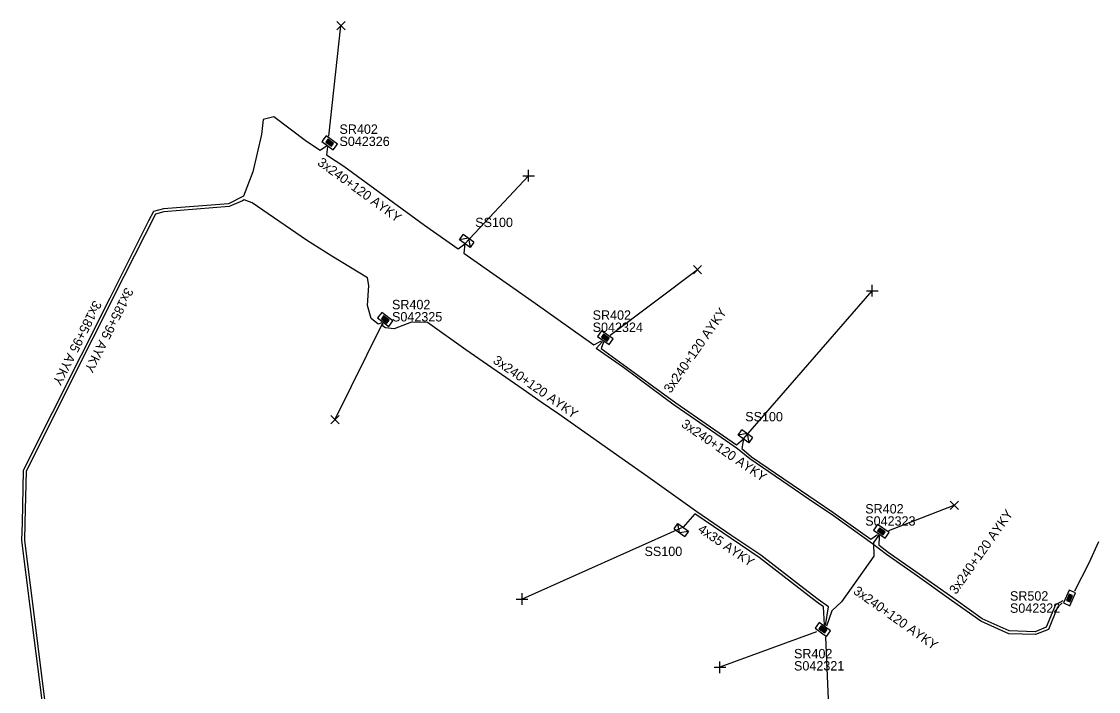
# Model space of a CAD drawing. Extents: x -748492 to -735633, y -1146251 to -1139940.
# Drawn here: x -735832 to -735717.3, y -1144757 to -1144685.6 of the extents above; entities that cross this region are included whole.
import ezdxf

# ---------------------------------------------------------------- set-up
doc = ezdxf.new("R2010")
doc.units = 0
for name, color, linetype in [('Vrstva 1', 7, 'Continuous'), ('Vrstva 28', 7, 'Continuous'), ('Vrstva 29', 7, 'Continuous'), ('Vrstva 30', 7, 'Continuous'), ('Vrstva 31', 7, 'Continuous'), ('Vrstva 33', 7, 'Continuous'), ('Vrstva 34', 7, 'Continuous'), ('Vrstva 5', 7, 'Continuous'), ('Vrstva 52', 7, 'Continuous'), ('Vrstva 54', 7, 'Continuous'), ('Vrstva 59', 7, 'Continuous'), ('Vrstva 6', 7, 'Continuous'), ('Vrstva 8', 7, 'Continuous'), ('Vrstva 9', 7, 'Continuous')]:
    doc.layers.add(name, color=color, linetype=linetype)

# ---------------------------------------------------------------- blocks, each defined once
blk = doc.blocks.new('NN800')
at = {"layer": 'Vrstva 1'}
for points in [[(-0.44, 0.44), (0.44, -0.44)], [(-0.44, -0.44), (0.44, 0.44)]]:
    blk.add_lwpolyline(points, dxfattribs=at)
blk = doc.blocks.new('NN620')
at = {"layer": 'Vrstva 8'}
for points in [[(0.75, 0), (-0.75, 0)], [(-0.75, 0), (-0.75, -0.75)], [(0.75, -0.75), (0.75, 0)], [(-0.75, -0.75), (0.75, -0.75)], [(0.37, -0.18), (-0.38, -0.18)], [(-0.38, -0.18), (-0.38, -0.56)], [(-0.38, -0.56), (0.37, -0.56)], [(0.32, -0.23), (-0.33, -0.23)], [(-0.33, -0.23), (-0.33, -0.51)], [(-0.33, -0.51), (0.32, -0.51)], [(0.27, -0.27), (-0.28, -0.27)], [(-0.28, -0.27), (-0.28, -0.46)], [(-0.28, -0.46), (0.27, -0.46)], [(0.23, -0.32), (-0.23, -0.32)], [(-0.23, -0.32), (-0.23, -0.42)], [(-0.23, -0.42), (0.23, -0.42)], [(-0.19, -0.37), (0.19, -0.37)], [(0.23, -0.42), (0.23, -0.32)], [(0.27, -0.46), (0.27, -0.27)], [(0.32, -0.51), (0.32, -0.23)], [(0.37, -0.56), (0.37, -0.18)]]:
    blk.add_lwpolyline(points, dxfattribs=at)
blk = doc.blocks.new('NN630')
at = {"layer": 'Vrstva 9'}
for points in [[(0, -0.7), (-0.7, 0)], [(-0.7, -0.7), (-0.7, 0), (0.7, 0), (0.7, -0.7)], [(-0.7, -0.7), (0.7, -0.7)], [(0, -0.7), (0.7, 0)]]:
    blk.add_lwpolyline(points, dxfattribs=at)

msp = doc.modelspace()

# ---------------------------------------------------------------- linework, layer by layer
at = {"layer": 'Vrstva 5'}
for points in [[(-735799.54, -1144698.85), (-735800.21, -1144699.31), (-735801.66, -1144698.35), (-735805.13, -1144695.73), (-735806.28, -1144696.01), (-735806.45, -1144697.59), (-735807.39, -1144701.59), (-735808.39, -1144704.19), (-735809.98, -1144704.98), (-735816.91, -1144705.54), (-735817.97, -1144705.82), (-735818.49, -1144706.82), (-735820.73, -1144711.29), (-735822.61, -1144715.06), (-735831.84, -1144733.42), (-735831.97, -1144739.01), (-735832.03, -1144740.89), (-735831.14, -1144747.91), (-735829.7, -1144759.33)], [(-735799.44, -1144698.92), (-735799.52, -1144699.76), (-735797.67, -1144700.98), (-735789.08, -1144707.25), (-735785.51, -1144709.79), (-735784.8, -1144709.24), (-735784.9, -1144710.26), (-735777.28, -1144715.59), (-735771.06, -1144720.04), (-735770.22, -1144719.59)], [(-735793.63, -1144717.68), (-735794.01, -1144717.83), (-735794.78, -1144717.22), (-735795.16, -1144715.83), (-735795.01, -1144713.7), (-735795.18, -1144712.89), (-735798.95, -1144710.57), (-735801.67, -1144708.87), (-735807.47, -1144704.88), (-735808.3, -1144704.56), (-735808.47, -1144704.66), (-735809.9, -1144705.28), (-735816.85, -1144705.84), (-735817.77, -1144706.08), (-735821.13, -1144712.74), (-735824.42, -1144719.32), (-735831.54, -1144733.5), (-735831.67, -1144739.01), (-735831.73, -1144740.87), (-735830.84, -1144747.87), (-735829.4, -1144759.29)], [(-735746.34, -1144749.95), (-735746.03, -1144747.96), (-735747.13, -1144747.17), (-735748.68, -1144745.99), (-735753.26, -1144742.46), (-735756.43, -1144740.31), (-735760.08, -1144737.83), (-735765.29, -1144734.08), (-735768.02, -1144732.17), (-735774.78, -1144727.43), (-735776.66, -1144726.12), (-735778.59, -1144724.78), (-735784.68, -1144720.55), (-735788.78, -1144717.63), (-735790.49, -1144717.6), (-735792.31, -1144718.3), (-735793.26, -1144718.22), (-735793.53, -1144718.04), (-735793.53, -1144717.75)], [(-735721.14, -1144747.53), (-735721.64, -1144748), (-735722.59, -1144750.36), (-735723.97, -1144750.9), (-735726.83, -1144750.82), (-735729.81, -1144749.49), (-735732.93, -1144747.27), (-735736.56, -1144744.7), (-735739.86, -1144742.39), (-735741.34, -1144741.23), (-735742.5, -1144740.41), (-735745.77, -1144738.09), (-735747.64, -1144736.83), (-735749.68, -1144735.42), (-735754.41, -1144732.19), (-735755.73, -1144731.12), (-735757.48, -1144729.91), (-735762.47, -1144726.46), (-735764.82, -1144724.71), (-735767.88, -1144722.45), (-735770.78, -1144720.43), (-735770.11, -1144719.67)], [(-735770.01, -1144719.74), (-735770.28, -1144720.42), (-735765.17, -1144724.1), (-735762.29, -1144726.22), (-735755.83, -1144730.69), (-735755.1, -1144730.06), (-735755.27, -1144731.09), (-735754.23, -1144731.95), (-735745.59, -1144737.85), (-735741.53, -1144740.73), (-735740.8, -1144740.25)], [(-735740.69, -1144740.33), (-735741.25, -1144741.11), (-735741.2, -1144742.55), (-735744.65, -1144747.42), (-735745.67, -1144748.38), (-735746.24, -1144750.03)], [(-735721.08, -1144747.3), (-735721.86, -1144747.74), (-735722.83, -1144750.12), (-735724.03, -1144750.6), (-735726.77, -1144750.52), (-735729.66, -1144749.23), (-735732.44, -1144747.24), (-735736.38, -1144744.46), (-735739.68, -1144742.15), (-735740.64, -1144741.4), (-735740.59, -1144740.4)], [(-735717.27, -1144741.01), (-735718.3, -1144743.29), (-735719.83, -1144746.29)]]:
    msp.add_lwpolyline(points, dxfattribs=at)
at = {"layer": 'Vrstva 52'}
msp.add_lwpolyline([(-735746.45, -1144749.88), (-735746.56, -1144747.94), (-735747.31, -1144747.41), (-735753.44, -1144742.7), (-735760.28, -1144738.05), (-735761.51, -1144739.47)], dxfattribs=at)
at = {"layer": 'Vrstva 59'}
for points in [[(-735799.3, -1144697.77), (-735798, -1144686)], [(-735784.8, -1144709.24), (-735778, -1144702)], [(-735769.3, -1144719), (-735760, -1144712)], [(-735755.1, -1144730.06), (-735741.38, -1144714.25)], [(-735793.58, -1144717.71), (-735798.63, -1144728)], [(-735739.62, -1144739.83), (-735732.63, -1144737.13)], [(-735761.51, -1144739.47), (-735778.69, -1144747.13)], [(-735747.3, -1144750.6), (-735757.6, -1144754.4)], [(-735746.37, -1144751.17), (-735745.63, -1144767.75)]]:
    msp.add_lwpolyline(points, dxfattribs=at)

# ---------------------------------------------------------------- block references
at = {"layer": 'Vrstva 28'}
for p, rotation in [((-735799.41, -1144698.78), 143.6875305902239), ((-735793.5, -1144717.61), 142.86142508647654), ((-735770.04, -1144719.56), 145.17106937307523), ((-735740.62, -1144740.22), 145.47961669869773), ((-735720.02, -1144747.16), -114.03428887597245), ((-735746.42, -1144750.06), -35.30555569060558)]:
    msp.add_blockref('NN620', p, dxfattribs=dict(at, rotation=rotation))
at = {"layer": 'Vrstva 31'}
for p, rotation in [((-735784.8, -1144709.24), 145.0493471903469), ((-735755.1, -1144730.06), 144.90691109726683), ((-735761.51, -1144739.47), -35.35840557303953)]:
    msp.add_blockref('NN630', p, dxfattribs=dict(at, rotation=rotation))
at = {"layer": 'Vrstva 34'}
for p in [(-735798, -1144686), (-735760, -1144712), (-735798.63, -1144728), (-735732.63, -1144737.13)]:
    msp.add_blockref('NN800', p, dxfattribs=at)
for p, rotation in [((-735778, -1144702), 45), ((-735741.38, -1144714.25), 45), ((-735778.69, -1144747.13), 44.99999995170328), ((-735757.6, -1144754.4), 45)]:
    msp.add_blockref('NN800', p, dxfattribs=dict(at, rotation=rotation))

# ---------------------------------------------------------------- texts
at = {"layer": 'Vrstva 29'}
for s, p in [('S042326', (-735798.15, -1144698.83)), ('S042325', (-735792.55, -1144717.53)), ('S042324', (-735771.17, -1144718.65)), ('S042323', (-735742.12, -1144739.3)), ('S042322', (-735726.7, -1144748.59)), ('S042321', (-735749.71, -1144754.74))]:
    msp.add_text(s, height=1, dxfattribs=at).set_placement(p)
at = {"layer": 'Vrstva 30'}
for s, p in [('SR402', (-735798.15, -1144697.53)), ('SR402', (-735792.55, -1144716.23)), ('SR402', (-735771.17, -1144717.35)), ('SR402', (-735742.12, -1144738)), ('SR502', (-735726.7, -1144747.29)), ('SR402', (-735749.71, -1144753.44))]:
    msp.add_text(s, height=1, dxfattribs=at).set_placement(p)
at = {"layer": 'Vrstva 33'}
for p in [(-735783.68, -1144707.47), (-735754.91, -1144728.18), (-735765.64, -1144742.54)]:
    msp.add_text('SS100', height=1, dxfattribs=at).set_placement(p)
at = {"layer": 'Vrstva 54'}
msp.add_text('4x35 AYKY', height=1, rotation=325.788, dxfattribs=at).set_placement((-735760.04, -1144739.89))
at = {"layer": 'Vrstva 6'}
for s, rotation, p in [('3x240+120 AYKY', 323.874, (-735800.58, -1144700.78)), ('3x185+95 AYKY', 243.356, (-735820.94, -1144713.83)), ('3x185+95 AYKY', 243.317, (-735824.32, -1144715.21)), ('3x240+120 AYKY', 55.319, (-735762.86, -1144725.25)), ('3x240+120 AYKY', 325.203, (-735781.88, -1144721.89)), ('3x240+120 AYKY', 325.671, (-735761.81, -1144728.69)), ('3x240+120 AYKY', 54.657, (-735732.44, -1144746.69)), ('3x240+120 AYKY', 324.686, (-735743.48, -1144746.47))]:
    msp.add_text(s, height=1, rotation=rotation, dxfattribs=at).set_placement(p)

doc.saveas('drawing.dxf')
